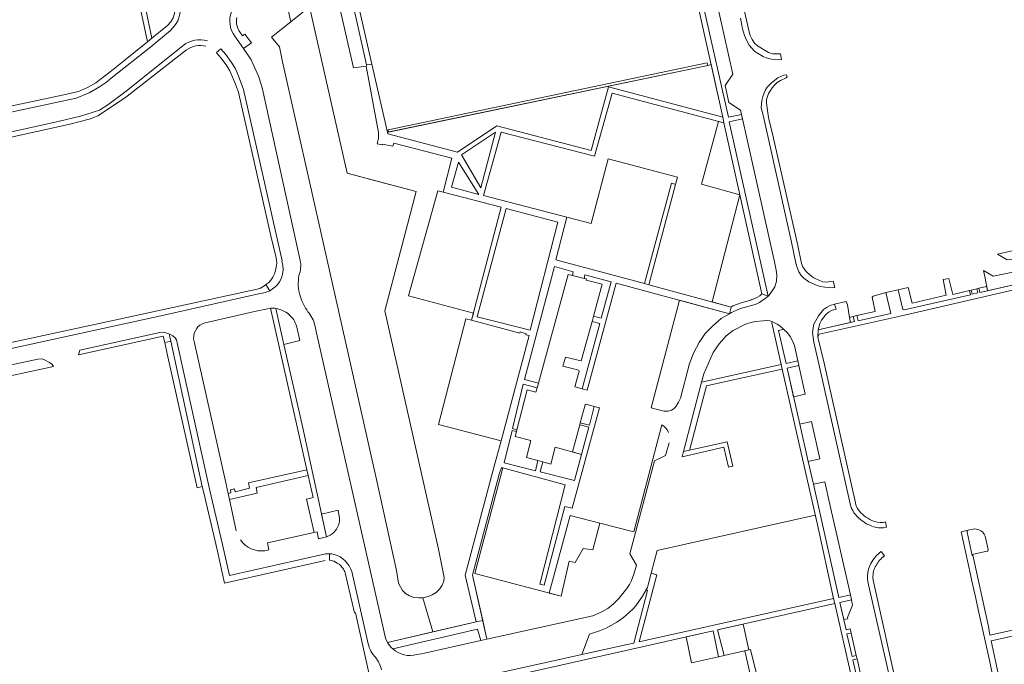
# Model space of a CAD drawing. Header units: metres. Extents: x 209813 to 223847, y 571801 to 587119.
# Tile 286 of 656: x 220969 to 221272, y 575289 to 575487. Entities that reach past the tile are written whole.
import ezdxf

# ---------------------------------------------------------------- set-up
doc = ezdxf.new("R2010")
doc.units = ezdxf.units.M
for name, color, linetype, lineweight in [('B-RO-GK-BESCHOEIING-G', 8, 'GK-BESCHOEIING', 0), ('B-RO-GR-BEPLANTING_CULTUUR_BOSPLANTSOEN-GV', 8, 'Continuous', 0), ('B-RO-GR-BEPLANTING_CULTUUR_HEESTERS-GV', 8, 'Continuous', 0), ('B-RO-GR-BEPLANTING_CULTUUR_ROOS-GV', 8, 'Continuous', 0), ('B-RO-GR-GROENVOORZIENING-GV', 8, 'Continuous', 0), ('B-RO-GR-HAAG-GV', 8, 'Continuous', 0), ('B-RO-OG-TERREIN_CULTUURSCHEIDING-GV', 8, 'Continuous', 0), ('B-RO-VH-VERHARDING_TEGEL-GV', 8, 'Continuous', 0)]:
    doc.layers.add(name, color=color, linetype=linetype, lineweight=lineweight)
doc.linetypes.add('GK-BESCHOEIING', pattern='A,30,-5,[1,NLCS.shx,S=1,R=0,X=0,Y=0],-5', length=40)

msp = doc.modelspace()

# ---------------------------------------------------------------- linework, layer by layer
at = {"layer": 'B-RO-GK-BESCHOEIING-G', "flags": 128}
for points in [[(221052.628, 575485.949), (221058.364, 575490.532), (221069.892, 575439.439), (221081.348, 575436.395)], [(221052.628, 575485.949), (221046.683, 575481.199), (221049.213, 575478.206), (221050.109, 575473.628), (221062.65, 575417.74), (221078.923, 575345.433), (221085.104, 575317.449), (221085.691, 575313.594), (221086.89, 575311.351), (221087.867, 575310.465), (221089.025, 575309.759), (221090.353, 575309.245), (221091.87, 575309.099), (221093.16, 575309.14)], [(221093.16, 575309.14), (221094.756, 575309.499), (221095.961, 575309.977), (221097.225, 575310.714), (221098.214, 575311.762), (221099.033, 575312.941), (221099.557, 575314.231), (221099.702, 575315.386), (221097.94, 575324.054), (221081.489, 575397.229), (221091.116, 575433.8), (221081.348, 575436.395)]]:
    msp.add_lwpolyline(points, dxfattribs=at)
at = {"layer": 'B-RO-GR-BEPLANTING_CULTUUR_BOSPLANTSOEN-GV', "flags": 128}
msp.add_lwpolyline([(221131.899, 575310.542), (221135.58, 575309.562), (221138.087, 575320.373), (221139.843, 575319.993), (221142.301, 575324.194), (221145.353, 575323.82), (221147.442, 575332.059), (221138.389, 575334.399)], close=True, dxfattribs=at)
at = {"layer": 'B-RO-GR-BEPLANTING_CULTUUR_HEESTERS-GV', "flags": 128}
for points in [[(221275.264, 575415.91), (221269.446, 575414.625), (221272.461, 575412.819), (221274.556, 575413.167), (221275.508, 575414.565)], [(221124.33, 575376.168), (221128.595, 575374.998), (221137.758, 575408.359), (221139.039, 575408.044), (221139.325, 575409.21), (221133.573, 575410.759)], [(221265.649, 575407.261), (221266.448, 575403.355), (221278.356, 575406.054), (221277.209, 575409.719), (221268.166, 575407.796), (221265.156, 575409.593)], [(221145.527, 575395.592), (221147.881, 575394.951), (221150.903, 575406.093), (221142.883, 575408.252), (221142.616, 575407.166), (221143.387, 575406.977), (221143.3, 575406.654), (221148.206, 575405.388)], [(221223.056, 575400.026), (221219.456, 575399.219), (221219.93, 575397.742), (221219.311, 575397.515), (221218.745, 575397.418), (221217.793, 575396.941), (221216.899, 575396.127), (221216.16, 575395.294), (221215.501, 575394.339), (221215.005, 575393.306), (221214.426, 575391.367), (221224.383, 575393.627), (221224.029, 575395.188), (221223.441, 575399.088)], [(221145.085, 575393.975), (221141.777, 575381.88), (221136.914, 575383.027), (221136.155, 575380.222), (221140.555, 575379.104), (221141.012, 575378.859), (221141.087, 575378.653), (221139.823, 575373.847), (221141.996, 575373.255), (221147.449, 575393.361)], [(221122.039, 575360.716), (221125.188, 575372.902), (221127.828, 575372.207), (221128.197, 575373.551), (221123.978, 575374.71), (221120.678, 575361.068)], [(221141.466, 575362.835), (221144.243, 575362.138), (221145.766, 575367.875), (221143.225, 575368.53), (221142.956, 575368.373)], [(221127.702, 575348.104), (221128.477, 575351.21), (221124.996, 575352.131), (221126.283, 575357.369), (221121.509, 575358.667), (221121.889, 575360.136), (221120.537, 575360.485), (221118.12, 575350.495)], [(221141.853, 575353.135), (221133.735, 575355.341), (221132.441, 575350.163), (221129.927, 575350.827), (221129.158, 575347.741), (221139.723, 575345.111)], [(221224.9, 575307.481), (221224.684, 575308.441), (221221.108, 575307.617), (221222.283, 575302.434), (221223.565, 575302.678), (221223.467, 575303.105), (221225.037, 575306.816)], [(221193.229, 575293.172), (221191.469, 575301.041), (221183.581, 575299.259), (221185.597, 575291.42)], [(221224.86, 575291.071), (221226.158, 575291.346), (221224.57, 575298.287), (221223.28, 575298.037)], [(221226.995, 575281.655), (221228.31, 575281.942), (221226.381, 575290.373), (221225.078, 575290.108)]]:
    msp.add_lwpolyline(points, close=True, dxfattribs=at)
for points in [[(221110.99, 575295.99), (221109.905, 575299.428), (221083.899, 575293.411)], [(221091.327, 575291.651), (221092.783, 575291.954), (221110.99, 575295.99)]]:
    msp.add_lwpolyline(points, dxfattribs=at)
at = {"layer": 'B-RO-GR-BEPLANTING_CULTUUR_HEESTERS-GV'}
msp.add_lwpolyline([(221083.899, 575293.411, 0.2550184), (221091.327, 575291.651)], format="xyb", dxfattribs=at)
at = {"layer": 'B-RO-GR-BEPLANTING_CULTUUR_ROOS-GV'}
for points in [[(221052.587, 575395.553, 0.1743567), (221048.029, 575397.942)], [(221054.465, 575392.149, 0.150803), (221052.587, 575395.553)], [(221064.731, 575328.334, 0.2149237), (221067.603, 575332.682)]]:
    msp.add_lwpolyline(points, format="xyb", dxfattribs=at)
at = {"layer": 'B-RO-GR-BEPLANTING_CULTUUR_ROOS-GV', "flags": 128}
for points in [[(221048.029, 575397.942), (221050.509, 575386.863), (221055.445, 575388.079)], [(221055.445, 575388.079), (221054.465, 575392.149)], [(221067.603, 575332.682), (221067.619, 575333.431), (221067.116, 575335.969), (221062.094, 575334.768), (221063.609, 575327.858), (221064.731, 575328.334)]]:
    msp.add_lwpolyline(points, dxfattribs=at)
msp.add_lwpolyline([(221141.853, 575353.135), (221144.071, 575361.488), (221141.294, 575362.196), (221139.06, 575353.894)], close=True, dxfattribs=at)
at = {"layer": 'B-RO-GR-GROENVOORZIENING-GV', "flags": 128}
msp.add_lwpolyline([(221082.635, 575452.076), (221180.567, 575472.561), (221180.41, 575473.294), (221082.483, 575452.811)], close=True, dxfattribs=at)
for points in [[(221263.719, 575329.993), (221262.514, 575330.304), (221260.457, 575329.858)], [(221260.19, 575329.26), (221261.73, 575322.114), (221261.884, 575322.147)], [(221266.623, 575323.894), (221265.718, 575328.013)], [(221262.119, 575322.491), (221266.262, 575323.377)]]:
    msp.add_lwpolyline(points, dxfattribs=at)
at = {"layer": 'B-RO-GR-GROENVOORZIENING-GV'}
for points in [[(221260.457, 575329.858, 0.4429451), (221260.19, 575329.26)], [(221265.718, 575328.013, 0.2540796), (221263.719, 575329.993)], [(221261.884, 575322.147, -0.4067462), (221262.119, 575322.491)], [(221266.262, 575323.377, 0.4343267), (221266.623, 575323.894)]]:
    msp.add_lwpolyline(points, format="xyb", dxfattribs=at)
at = {"layer": 'B-RO-GR-HAAG-GV', "flags": 128}
for points in [[(221219.456, 575399.219), (221219.93, 575397.742), (221219.311, 575397.515), (221218.745, 575397.418), (221217.793, 575396.941), (221216.899, 575396.127), (221216.16, 575395.294), (221215.501, 575394.339), (221215.005, 575393.306), (221214.426, 575391.367), (221224.383, 575393.627), (221224.029, 575395.188), (221223.441, 575399.088), (221223.056, 575400.026)], [(221142.956, 575368.373), (221141.466, 575362.835), (221144.243, 575362.138), (221145.766, 575367.875), (221143.225, 575368.53)]]:
    msp.add_lwpolyline(points, close=True, dxfattribs=at)
at = {"layer": 'B-RO-OG-TERREIN_CULTUURSCHEIDING-GV', "flags": 128}
for points in [[(221096.168, 575298.611), (221109.494, 575301.69), (221106.179, 575316.009), (221115.075, 575349.488), (221117.189, 575357.311), (221097.917, 575362.336), (221106.351, 575394.783), (221108.098, 575394.356), (221108.658, 575396.487), (221088.724, 575401.819), (221097.799, 575434.083), (221099.416, 575433.666), (221102.037, 575444.02), (221084.215, 575448.705), (221083.929, 575447.761), (221080.802, 575448.382), (221080.748, 575448.11), (221079.178, 575448.422), (221079.53, 575450.149), (221079.548, 575451.921), (221075.745, 575472.324), (221071.855, 575471.788), (221065.313, 575500.533)], [(221016.431, 575492.736), (221013.973, 575496.687), (221006.976, 575495.23), (221010.013, 575480.952), (221014.846, 575484.773)], [(221050.104, 575497.305), (221052.628, 575485.949), (221058.364, 575490.532), (221069.892, 575439.439), (221091.116, 575433.8), (221081.489, 575397.229), (221097.94, 575324.054), (221099.702, 575315.386), (221099.557, 575314.231), (221099.033, 575312.941), (221098.214, 575311.762), (221097.225, 575310.714), (221095.961, 575309.977), (221094.756, 575309.499), (221093.16, 575309.14)], [(221059.985, 575392.801), (221060.738, 575389.559), (221081.034, 575299.44), (221081.68, 575296.766), (221082.293, 575295.405), (221096.168, 575298.611), (221093.16, 575309.14), (221091.87, 575309.099), (221090.353, 575309.245), (221089.025, 575309.759), (221087.867, 575310.465), (221086.89, 575311.351), (221085.691, 575313.594), (221085.104, 575317.449), (221078.923, 575345.433), (221062.65, 575417.74), (221050.109, 575473.628), (221049.213, 575478.206), (221046.683, 575481.199), (221052.628, 575485.949)], [(221036.717, 575483.243), (221037.834, 575481.651), (221038.557, 575482.142), (221040.54, 575479.487), (221038.101, 575477.77), (221040.449, 575474.288), (221042.8, 575469.01), (221043.918, 575465.21), (221055.54, 575412.674)], [(220938.14, 575371.084), (220979.777, 575380.085), (220979.392, 575380.711), (220978.606, 575381.353), (220977.103, 575382.197), (220976.351, 575382.438), (220975.001, 575382.378), (220939.318, 575374.647)], [(221166.506, 575362.219), (221157.941, 575329.346), (221147.442, 575332.059), (221145.353, 575323.82), (221142.301, 575324.194), (221139.843, 575319.993), (221138.087, 575320.373), (221135.58, 575309.562), (221109.109, 575316.607), (221117.742, 575348.995), (221117.241, 575349.13), (221116.555, 575347.11), (221108.375, 575316.012), (221112.825, 575296.397), (221145.296, 575303.595), (221146.062, 575303.847), (221148.097, 575304.784), (221149.875, 575305.863), (221151.665, 575307.264), (221153.334, 575308.933), (221154.907, 575310.905), (221155.774, 575311.971), (221156.54, 575313.186), (221157.176, 575314.453), (221157.936, 575316.345), (221158.675, 575319.152)], [(221158.675, 575319.152), (221156.65, 575322.603), (221164.218, 575351.152), (221167.576, 575352.827), (221168.686, 575356.707)], [(221044.677, 575323.564), (221045.875, 575323.781), (221045.46, 575325.966), (221059.806, 575329.108), (221057.476, 575339.379), (221059.503, 575339.857), (221058, 575346.636), (221041.968, 575343.015), (221042.359, 575341.228), (221033.774, 575339.288)], [(221033.774, 575339.288), (221035.84, 575329.682)]]:
    msp.add_lwpolyline(points, dxfattribs=at)
at = {"layer": 'B-RO-OG-TERREIN_CULTUURSCHEIDING-GV'}
for points in [[(221014.846, 575484.773, 0.3995624), (221015.294, 575495.086)], [(221036.03, 575487.204, 0.1789965), (221036.717, 575483.243)], [(221055.54, 575412.674, -0.1253338), (221055.145, 575408.054)], [(221055.145, 575408.054, 0.1200437), (221055.473, 575401.806)], [(221055.473, 575401.806, 0.0736323), (221057.887, 575396.888)], [(221057.887, 575396.888, -0.1344404), (221059.985, 575392.801)], [(221168.56, 575359.819, 0.1469594), (221166.506, 575362.219)], [(221037.182, 575326.863, 0.2856875), (221044.677, 575323.564)]]:
    msp.add_lwpolyline(points, format="xyb", dxfattribs=at)
at = {"layer": 'B-RO-OG-TERREIN_CULTUURSCHEIDING-GV', "flags": 128}
for points in [[(221182.414, 575496.238), (221178.21, 575495.279), (221186.907, 575456.663), (221190.931, 575457.505), (221190.643, 575458.807), (221187.068, 575461.138), (221185.91, 575466.413), (221188.224, 575469.836), (221182.992, 575493.679)], [(221180.567, 575472.561), (221082.262, 575451.998), (221082.369, 575451.526), (221103.759, 575445.945), (221115.804, 575453.968), (221144.77, 575446.371), (221150.147, 575465.994), (221185.211, 575456.634), (221181.597, 575472.776)], [(221183.894, 575455.335), (221178.69, 575436.055), (221190.442, 575432.841), (221185.533, 575454.898)], [(221199.066, 575401.695), (221199.751, 575402.425), (221200.709, 575403.979), (221201.139, 575404.56), (221201.502, 575405.563), (221201.674, 575406.286), (221201.737, 575408.186), (221201.544, 575409.689), (221201.011, 575412.246), (221192.541, 575450.208), (221191.225, 575456.172), (221187.124, 575455.182)], [(221104.098, 575442.886), (221101.976, 575435.192), (221110.296, 575432.867)], [(221137.326, 575425.952), (221133.976, 575412.875), (221161.214, 575405.569), (221169.417, 575436.354), (221170.506, 575436.048), (221170.71, 575436.016), (221171.292, 575438.214), (221149.973, 575443.816), (221144.786, 575424.021)], [(221181.885, 575399.94), (221187.711, 575398.365), (221188.312, 575398.76), (221190.849, 575399.677), (221193.693, 575400.498), (221195.052, 575400.971), (221195.844, 575401.347), (221196.521, 575401.822), (221197.214, 575402.417), (221190.442, 575432.841)], [(221238.975, 575403.625), (221240.469, 575397.652), (221240.848, 575397.553), (221261.147, 575402.154), (221260.847, 575403.434), (221255.749, 575402.242), (221254.513, 575407.167), (221252.764, 575406.768), (221253.776, 575401.961), (221243.283, 575399.527), (221242.112, 575404.34)], [(221235.259, 575402.778), (221231.298, 575401.745), (221231.035, 575401.445), (221231.902, 575397.02), (221226.367, 575395.732), (221226.728, 575394.159), (221236.712, 575396.424)], [(221263.166, 575403.976), (221261.449, 575403.575), (221261.75, 575402.29), (221263.469, 575402.68)], [(221266.218, 575404.69), (221263.793, 575404.123), (221264.097, 575402.822), (221266.448, 575403.355)], [(221163.197, 575367.471), (221166.644, 575366.531), (221167.239, 575366.448), (221167.764, 575366.416), (221168.387, 575366.427), (221169.439, 575366.721), (221169.917, 575366.989), (221170.424, 575367.424), (221170.889, 575367.98), (221171.639, 575369.111), (221172.241, 575370.415), (221174.967, 575381.016), (221176.31, 575384.42), (221177.95, 575387.479), (221179.78, 575390.194), (221182.001, 575392.536), (221184.735, 575394.797), (221187.21, 575396.32), (221171.931, 575400.433)], [(221046.407, 575397.989), (221045.491, 575397.861), (221041.536, 575397.001), (221025.953, 575393.462), (221024.677, 575392.75), (221024.148, 575392.309), (221023.712, 575391.689), (221023.338, 575391.042), (221023.012, 575390.356), (221022.827, 575389.459), (221022.796, 575388.654), (221022.962, 575387.774), (221032.775, 575343.939), (221033.378, 575341.13), (221034.232, 575341.324), (221034.095, 575342.205), (221035.337, 575342.524), (221035.551, 575341.684), (221040.004, 575342.715), (221039.626, 575344.449), (221057.532, 575348.387)], [(221203.105, 575380.714), (221200.219, 575393.548), (221200.311, 575393.909), (221199.591, 575394.104), (221198.673, 575394.188), (221197.715, 575394.166), (221195.096, 575393.886), (221193.501, 575393.495), (221192.18, 575393.056), (221188.373, 575391.184), (221186.237, 575389.509), (221184.106, 575387.045), (221182.255, 575384.39), (221179.363, 575377.81), (221178.696, 575375.261)], [(221225.198, 575395.46), (221224.029, 575395.188), (221224.383, 575393.627), (221225.557, 575393.893)], [(221203.81, 575391.605), (221203.657, 575391.423), (221202.297, 575391.149), (221204.595, 575381.022), (221208.227, 575381.831), (221207.18, 575386.603), (221206.601, 575387.99), (221205.815, 575389.301), (221205.032, 575390.396)], [(221206.894, 575370.823), (221210.496, 575371.652), (221208.549, 575380.369), (221204.911, 575379.56)], [(221212.381, 575363.213), (221208.811, 575362.413), (221211.37, 575350.898), (221214.941, 575351.756)], [(221212.973, 575343.944), (221220.823, 575309.195), (221224.339, 575309.973), (221218.073, 575337.736), (221216.505, 575344.755)], [(221219.206, 575308.852), (221214.127, 575332.017), (221213.575, 575334.452), (221165.093, 575323.677), (221163.258, 575316.631), (221164.913, 575316.205), (221159.481, 575295.59), (221161.765, 575296.08)], [(221161.665, 575311.582), (221160.513, 575309.608), (221158.497, 575306.672), (221157.53, 575305.501), (221154.728, 575303.027), (221152.651, 575301.626), (221149.398, 575299.827), (221147.33, 575298.976), (221144.278, 575297.967), (221141.931, 575291.686), (221155.887, 575294.766), (221157.857, 575295.231), (221162.102, 575311.359)], [(221183.843, 575291.035), (221182.265, 575298.94), (221173.962, 575297.079), (221175.62, 575289.171)]]:
    msp.add_lwpolyline(points, close=True, dxfattribs=at)
at = {"layer": 'B-RO-VH-VERHARDING_TEGEL-GV', "flags": 128}
for points in [[(221170.527, 575524.726), (221173.935, 575510.08), (221173.407, 575509.119), (221176.05, 575497.553), (221185.211, 575456.634), (221185.533, 575454.898), (221197.214, 575402.417)], [(221199.066, 575401.695), (221187.124, 575455.182), (221191.225, 575456.172), (221190.931, 575457.505), (221186.907, 575456.663), (221178.21, 575495.279), (221182.414, 575496.238), (221181.868, 575498.653), (221177.561, 575497.637), (221175.629, 575506.603), (221176.285, 575506.864), (221178.851, 575507.302), (221180.065, 575506.633), (221179.283, 575510.097), (221177.603, 575509.636), (221175.108, 575509.184), (221171.683, 575524.597)], [(221004.288, 575500.506), (221008.701, 575479.808), (221010.013, 575480.952), (221006.976, 575495.23), (221005.8, 575500.961), (221009.574, 575501.712), (221011.102, 575504.743)], [(221069.185, 575501.407), (221072.737, 575486.942), (221075.812, 575472.748), (221077.512, 575472.896), (221070.942, 575501.812)], [(221190.602, 575487.002), (221191.254, 575483.806), (221191.831, 575481.749), (221192.442, 575480.254), (221193.317, 575478.772), (221194.883, 575476.927), (221195.874, 575476.254), (221197.594, 575475.265), (221198.487, 575474.847), (221200.169, 575474.422), (221201.002, 575474.317), (221202.292, 575474.255), (221203.155, 575474.351), (221202.925, 575476.048), (221200.524, 575476.143), (221199.162, 575476.496), (221195.796, 575478.53), (221194.954, 575479.329), (221194.209, 575480.459), (221193.638, 575481.762), (221193.25, 575482.854), (221189.967, 575497.305)], [(221014.846, 575484.773), (221010.013, 575480.952)], [(220830.358, 575428.473), (220880.829, 575439.378), (220940.749, 575452.573), (220962.144, 575457.174), (220968.628, 575458.621), (220983.942, 575461.86), (220986.762, 575462.487), (220990.793, 575464.091), (220993.922, 575465.917), (220996.039, 575467.42), (220997.496, 575468.625), (221009.664, 575478.263), (221015.677, 575483.307)], [(221035.445, 575481.507), (221038.101, 575477.77), (221040.54, 575479.487), (221038.557, 575482.142), (221037.834, 575481.651), (221036.717, 575483.243)], [(221019.594, 575478.698), (221009.797, 575470.757), (221001.686, 575464.331), (220996.467, 575460.402), (220993.91, 575458.841), (220988.083, 575456.945), (220981.257, 575455.349), (220950.276, 575448.498), (220931.404, 575444.273), (220927.406, 575443.529), (220905.619, 575438.805), (220892.405, 575435.997), (220872.325, 575431.532), (220843.11, 575425.146), (220843.547, 575423.521), (220892.642, 575434.24), (220936.644, 575443.868), (220984.415, 575454.391), (220991.135, 575456.14), (220992.426, 575456.602), (220993.392, 575457.076), (221001.614, 575462.462), (221002.431, 575463.099)], [(221008.701, 575479.808), (220998.135, 575471.271), (220992.809, 575467.158), (220990.282, 575465.721), (220987.467, 575464.569), (220982.959, 575463.546), (220969.989, 575460.701), (220954.15, 575457.322), (220939.674, 575453.825), (220926.905, 575451.224), (220887.468, 575442.578), (220887.398, 575442.898)], [(221002.431, 575463.099), (221020.639, 575477.295)], [(221029.8, 575476.504), (221031.137, 575477.642)], [(221029.852, 575476.449), (221031.292, 575474.759), (221032.991, 575472.449), (221033.964, 575470.864), (221035.692, 575466.767), (221036.56, 575464.299), (221036.688, 575463.826), (221046.507, 575420.2), (221048.167, 575413.421), (221048.277, 575412.705), (221048.321, 575411.905), (221048.265, 575411.108), (221047.93, 575409.561), (221047.605, 575408.562), (221047.116, 575407.545), (221046.53, 575406.607), (221045.843, 575405.922), (221044.952, 575405.233)], [(221049.954, 575412.529), (221038.133, 575465.139), (221036.495, 575469.56), (221035.51, 575471.691), (221034.444, 575473.428), (221032.667, 575475.844), (221031.137, 575477.642)], [(221075.812, 575472.748), (221075.835, 575472.526), (221075.745, 575472.324), (221079.548, 575451.921), (221079.53, 575450.149), (221079.178, 575448.422), (221080.748, 575448.11), (221080.802, 575448.382), (221083.929, 575447.761), (221084.215, 575448.705), (221102.037, 575444.02), (221099.416, 575433.666), (221117.217, 575429.065), (221108.098, 575394.356), (221122.887, 575390.381), (221122.989, 575390.703), (221124.828, 575390.123), (221124.751, 575389.88), (221125.773, 575389.605), (221117.189, 575357.311), (221115.075, 575349.488), (221106.179, 575316.009), (221109.494, 575301.69)], [(221185.211, 575456.634), (221150.147, 575465.994), (221144.77, 575446.371), (221115.804, 575453.968), (221103.759, 575445.945), (221082.369, 575451.526), (221077.512, 575472.896)], [(221161.214, 575405.569), (221133.976, 575412.875), (221137.326, 575425.952), (221111.745, 575432.606), (221117.154, 575452.087), (221145.793, 575444.702), (221151.292, 575464.023), (221185.533, 575454.898)], [(221111.532, 575302.097), (221108.375, 575316.012), (221116.555, 575347.11), (221117.241, 575349.13), (221136.869, 575343.835), (221129.014, 575313.276), (221130.426, 575312.981), (221136.691, 575337.178), (221139.014, 575336.62), (221147.38, 575367.458), (221145.766, 575367.875), (221144.243, 575362.138), (221141.466, 575362.835), (221141.294, 575362.196), (221144.071, 575361.488), (221139.723, 575345.111), (221129.158, 575347.741), (221129.927, 575350.827), (221128.477, 575351.21), (221127.702, 575348.104), (221118.12, 575350.495), (221120.537, 575360.485), (221121.889, 575360.136), (221122.039, 575360.716), (221120.678, 575361.068), (221123.978, 575374.71), (221128.197, 575373.551), (221128.595, 575374.998), (221124.33, 575376.168), (221133.573, 575410.759), (221139.325, 575409.21), (221139.039, 575408.044), (221142.616, 575407.166), (221142.883, 575408.252), (221150.903, 575406.093), (221147.881, 575394.951), (221145.527, 575395.592), (221145.085, 575393.975), (221147.449, 575393.361), (221141.996, 575373.255), (221143.539, 575372.834), (221152.447, 575405.677), (221187.21, 575396.32)], [(221278.356, 575406.054), (221264.097, 575402.822), (221263.793, 575404.123), (221263.166, 575403.976), (221263.469, 575402.68), (221261.75, 575402.29), (221261.449, 575403.575), (221260.847, 575403.434), (221261.147, 575402.154), (221240.848, 575397.553), (221240.469, 575397.652), (221238.975, 575403.625), (221235.259, 575402.778), (221236.712, 575396.424), (221226.728, 575394.159), (221226.367, 575395.732), (221225.198, 575395.46), (221225.557, 575393.893), (221214.426, 575391.367)], [(221046.203, 575403.384), (221044.952, 575405.233), (221044.337, 575404.757), (221043.366, 575404.183), (221042.305, 575403.837), (221000, 575394.618), (220954.833, 575384.89)], [(221187.711, 575398.365), (221162.544, 575405.171)], [(221214.386, 575389.119), (221214.41, 575389.417), (221214.792, 575390.012), (221239.587, 575395.604), (221281.12, 575405.144), (221282.142, 575405.331)], [(220954.833, 575384.89), (220921.819, 575377.78), (220922.354, 575375.898), (221013.652, 575395.872), (221042.348, 575402.286), (221044.366, 575402.725)], [(221046.407, 575397.989), (221057.532, 575348.387)], [(221058, 575346.636), (221059.503, 575339.857), (221057.476, 575339.379), (221059.806, 575329.108), (221060.717, 575329.336), (221061.173, 575327.257), (221062.367, 575327.483), (221063.609, 575327.858), (221056.283, 575361.267), (221050.509, 575386.863), (221048.029, 575397.942)], [(221214.426, 575391.367), (221215.005, 575393.306), (221215.501, 575394.339), (221216.16, 575395.294), (221216.899, 575396.127), (221217.793, 575396.941), (221218.745, 575397.418), (221219.311, 575397.515), (221219.93, 575397.742), (221219.456, 575399.219), (221218.18, 575398.876), (221216.995, 575398.265), (221216.07, 575397.559), (221215.356, 575396.738), (221214.56, 575395.68), (221213.154, 575393.08), (221212.872, 575391.99), (221212.697, 575390.585), (221213.131, 575387.625), (221214.674, 575380.936), (221224.26, 575337.982)], [(221226.995, 575281.655), (221225.078, 575290.108), (221226.381, 575290.373), (221226.158, 575291.346), (221224.86, 575291.071), (221223.28, 575298.037), (221224.57, 575298.287), (221224.272, 575299.587), (221222.995, 575299.295), (221221.108, 575307.617), (221224.684, 575308.441), (221224.339, 575309.973), (221220.823, 575309.195), (221212.973, 575343.944), (221211.37, 575350.898), (221208.811, 575362.413), (221204.911, 575379.56), (221208.549, 575380.369), (221208.227, 575381.831), (221204.595, 575381.022), (221202.297, 575391.149), (221203.657, 575391.423), (221203.81, 575391.605), (221202.724, 575392.545), (221201.891, 575393.125), (221201.101, 575393.566), (221200.311, 575393.909), (221200.219, 575393.548), (221203.105, 575380.714)], [(221225.861, 575338.209), (221216.298, 575381.159), (221214.386, 575389.119), (221214.426, 575391.367)], [(221015.557, 575389.998), (221014.639, 575390.393), (221014.058, 575390.552), (221013.542, 575390.618), (221012.408, 575390.531), (220987.932, 575385.175), (220987.479, 575383.704), (221013.508, 575389.398), (221013.939, 575387.45)], [(221062.834, 575322.516), (221033.775, 575315.962), (221031.665, 575325.488), (221027.79, 575342.018), (221017.55, 575388.34), (221017.166, 575388.934), (221016.452, 575389.511), (221015.557, 575389.998), (221015.409, 575389.664), (221015.785, 575387.929)], [(221174.943, 575354.344), (221180.155, 575374.155), (221187.959, 575375.923), (221203.444, 575379.268), (221203.105, 575380.714), (221178.696, 575375.261), (221173.087, 575353.976)], [(221203.444, 575379.268), (221206.215, 575367.083), (221210.666, 575347.284), (221214.127, 575332.017), (221219.206, 575308.852)], [(221344.794, 575312.587), (221350.151, 575288.108), (221350.302, 575288.141), (221351.632, 575282.06), (221353.468, 575282.194), (221351.267, 575291.988), (221350.016, 575297.898), (221348.341, 575305.464), (221347.064, 575311.367), (221344.021, 575325.16), (221343.404, 575328.137), (221342.549, 575331.908), (221341.296, 575337.817), (221339.255, 575347.194), (221337.495, 575346.809), (221344.459, 575314.826), (221300.033, 575304.917), (221267.159, 575297.63), (221266.719, 575300.297), (221261.884, 575322.147)], [(221025.478, 575343.24), (221025.895, 575341.319), (221030.107, 575323.41), (221032.332, 575313.611), (221063.162, 575320.516)], [(221234.461, 575330.626), (221235.407, 575330.792), (221235.099, 575332.387), (221234.37, 575332.236)], [(221260.457, 575329.858), (221258.287, 575329.394), (221261.245, 575316.222), (221261.631, 575314.218), (221262.726, 575309.402), (221263.569, 575305.471), (221267.148, 575289.401), (221267.997, 575285.441), (221269.097, 575280.607), (221269.508, 575278.609), (221272.203, 575266.417), (221273.957, 575266.84), (221269.427, 575287.272), (221267.548, 575295.864), (221300.382, 575303.145), (221327.28, 575309.137), (221333.8, 575279.689), (221335.59, 575280.021), (221334.705, 575284.685), (221329.277, 575309.144)], [(221065.941, 575322.447), (221065.235, 575322.571), (221064.521, 575322.633)], [(221064.527, 575320.648), (221064.521, 575322.633)], [(221234.784, 575321.994), (221233.799, 575323.339)], [(221066.348, 575320.093), (221066.909, 575319.781), (221067.435, 575319.411)], [(221069.36, 575316.758), (221072.171, 575304.463), (221072.47, 575304.499), (221076.61, 575286.093)], [(221076.384, 575294.949), (221071.352, 575317.178)], [(221219.567, 575307.39), (221219.206, 575308.852), (221161.765, 575296.08), (221159.481, 575295.59), (221164.913, 575316.205), (221163.258, 575316.631), (221162.301, 575313.036)], [(221229.876, 575313.231), (221229.897, 575313.135)], [(221229.897, 575313.135), (221230.708, 575309.468), (221239.578, 575270.482), (221240.241, 575267.261), (221241.046, 575265.232), (221241.533, 575264.519), (221242.919, 575263.267), (221243.328, 575263.002), (221244.297, 575264.529), (221242.743, 575265.787), (221242.491, 575266.359), (221241.871, 575268.25), (221238.792, 575280.898), (221231.498, 575313.555)], [(221161.687, 575311.625), (221162.102, 575311.359), (221157.857, 575295.231), (221155.887, 575294.766), (221104.103, 575283.327), (221085.864, 575278.921)], [(221086.086, 575276.905), (221113.689, 575282.928), (221116.072, 575283.462), (221115.935, 575284.072), (221182.265, 575298.94), (221183.843, 575291.035), (221185.597, 575291.42), (221183.581, 575299.259), (221219.567, 575307.39)], [(221219.567, 575307.39), (221232.948, 575248.25)], [(221083.899, 575293.411), (221109.905, 575299.428), (221110.99, 575295.99), (221112.825, 575296.397), (221111.532, 575302.097), (221109.494, 575301.69), (221082.293, 575295.405)]]:
    msp.add_lwpolyline(points, dxfattribs=at)
at = {"layer": 'B-RO-VH-VERHARDING_TEGEL-GV'}
for points in [[(221015.677, 575483.307, 0.4807937), (221015.411, 575496.302)], [(221034.437, 575488.986, 0.2551116), (221035.445, 575481.507)], [(221027.044, 575480.122, 0.2292997), (221019.594, 575478.698)], [(221020.639, 575477.295, -0.2294211), (221026.586, 575478.433)], [(221046.203, 575403.384, 0.3686779), (221049.926, 575412.452)], [(221044.366, 575402.725, 0.0657978), (221046.203, 575403.384)], [(221048.029, 575397.942, 0.0511642), (221046.407, 575397.989)], [(221224.26, 575337.982, 0.0912276), (221225.447, 575335.232)], [(221226.728, 575336.206, -0.0835049), (221225.861, 575338.209)], [(221225.447, 575335.232, 0.0602081), (221227.53, 575333.08)], [(221228.567, 575334.31, -0.0618452), (221226.728, 575336.206)], [(221230.971, 575332.877, -0.0697984), (221228.567, 575334.31)], [(221227.53, 575333.08, 0.0794025), (221230.5, 575331.288)], [(221230.5, 575331.288, 0.1461035), (221234.461, 575330.626)], [(221234.37, 575332.236, -0.1443688), (221230.971, 575332.877)], [(221064.521, 575322.633, 0.0539701), (221062.834, 575322.516)], [(221071.352, 575317.178, 0.2417624), (221065.941, 575322.447)], [(221231.98, 575321.631, 0.0574309), (221230.623, 575319.593)], [(221233.799, 575323.339, 0.0665721), (221231.98, 575321.631)], [(221233.315, 575320.636, -0.0582625), (221234.784, 575321.994)], [(221064.527, 575320.648, -0.1094213), (221066.348, 575320.093)], [(221067.435, 575319.411, -0.1381023), (221069.36, 575316.758)], [(221230.623, 575319.593, 0.0736282), (221229.678, 575316.748)], [(221231.475, 575317.373, -0.0782501), (221232.227, 575319.041)], [(221232.227, 575319.041, -0.0451079), (221233.315, 575320.636)], [(221229.678, 575316.748, 0.1017729), (221229.876, 575313.231)], [(221231.498, 575313.555, -0.1149775), (221231.475, 575317.373)], [(221162.301, 575313.036, -0.0649339), (221161.687, 575311.625)], [(221078.632, 575290.847, -0.1410344), (221076.384, 575294.949)], [(221082.293, 575295.405, 0.0822251), (221083.899, 575293.411)], [(221080.44, 575286.952, 0.1103392), (221078.632, 575290.847)]]:
    msp.add_lwpolyline(points, format="xyb", dxfattribs=at)
at = {"layer": 'B-RO-VH-VERHARDING_TEGEL-GV', "flags": 128}
for points in [[(221208.171, 575417.245), (221200.632, 575450.643), (221199.212, 575456.513), (221198.56, 575460.918), (221198.641, 575462.063), (221198.856, 575462.964), (221199.251, 575463.882), (221199.805, 575464.877), (221200.375, 575465.692), (221201.065, 575466.502), (221201.911, 575467.33), (221202.916, 575467.937), (221204.61, 575468.708), (221204.932, 575468.982), (221204.693, 575469.668), (221203.959, 575469.499), (221202.085, 575468.711), (221200.172, 575467.207), (221198.837, 575465.812), (221198.327, 575465.031), (221197.847, 575464.08), (221197.447, 575463.031), (221197.157, 575461.751), (221196.998, 575459.52), (221197.541, 575457.225), (221206.263, 575418.321), (221207.635, 575411.842), (221208.036, 575410.474), (221208.534, 575409.15), (221209.246, 575408.093), (221210.086, 575407.235), (221211.574, 575406.123), (221214.149, 575404.993), (221215.19, 575404.689), (221216.461, 575404.435), (221219.339, 575404.298), (221219.563, 575404.319), (221219.093, 575406.258), (221216.953, 575406.007), (221215.857, 575406.134), (221214.82, 575406.522), (221213.143, 575407.378), (221212.547, 575407.748), (221210.938, 575409.115), (221210.318, 575409.774), (221209.742, 575410.658), (221209.331, 575411.751)], [(221115.463, 575452.036), (221110.938, 575434.951), (221104.964, 575445.048)], [(221161.214, 575405.569), (221162.544, 575405.171), (221170.71, 575436.016), (221170.506, 575436.048), (221169.417, 575436.354)], [(221109.812, 575395.354), (221118.684, 575428.648), (221134.551, 575424.446), (221126.064, 575391.22)], [(221199.066, 575401.695), (221197.214, 575402.417), (221196.521, 575401.822), (221195.844, 575401.347), (221195.052, 575400.971), (221192.348, 575400.072), (221190.849, 575399.677), (221188.312, 575398.76), (221187.711, 575398.365), (221187.21, 575396.32), (221187.861, 575396.72), (221190.659, 575397.902), (221195.136, 575399.161), (221195.852, 575399.432), (221196.415, 575399.733), (221196.896, 575400.109), (221198.221, 575400.942), (221198.641, 575401.284)], [(221025.478, 575343.24), (221015.785, 575387.929), (221013.939, 575387.45), (221014.692, 575384.042), (221023.934, 575342.905)], [(221186.927, 575349.194), (221188.233, 575349.515), (221186.545, 575357.011), (221173.087, 575353.976), (221172.676, 575352.415), (221185.527, 575355.383)], [(221033.774, 575339.288), (221042.359, 575341.228), (221041.968, 575343.015), (221058, 575346.636), (221057.532, 575348.387), (221039.626, 575344.449), (221040.004, 575342.715), (221035.551, 575341.684), (221035.337, 575342.524), (221034.095, 575342.205), (221034.232, 575341.324), (221033.378, 575341.13)], [(221191.944, 575292.877), (221200.693, 575254.775), (221202.6, 575255.175), (221198.752, 575271.64), (221196.318, 575282.524), (221193.728, 575293.286)]]:
    msp.add_lwpolyline(points, close=True, dxfattribs=at)

doc.saveas('drawing.dxf')
